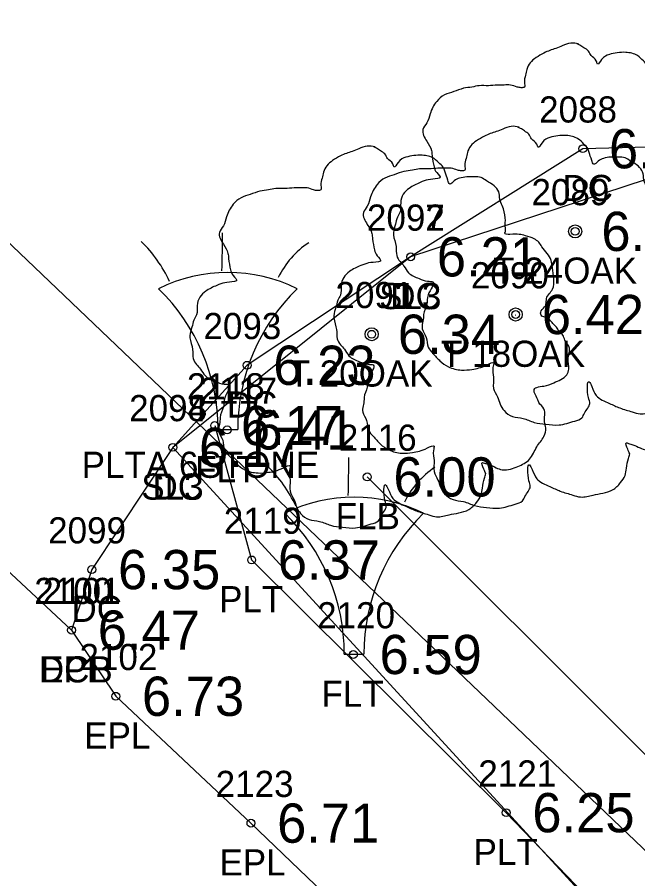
# Model space of a CAD drawing. Extents: x 2608598 to 2610682, y 641451 to 643526.
# Drawn here: x 2609254.73 to 2609278.43, y 642955.54 to 642988.47 of the extents above; entities that cross this region are included whole.
import ezdxf

# ---------------------------------------------------------------- set-up
doc = ezdxf.new("R2010")
doc.units = 0
for name, color, linetype in [('RD_EX_BldgApp', 7, 'Continuous'), ('RD_EX_BldgApp_txCode', 7, 'Continuous'), ('RD_EX_Conc', 7, 'Continuous'), ('RD_EX_Conc_txCode', 7, 'Continuous'), ('RD_EX_DR_Pipe', 7, 'Continuous'), ('RD_EX_Fence_Other', 7, 'Continuous'), ('RD_EX_Fence_Other_txCode', 7, 'Continuous'), ('RD_EX_Road', 7, 'Continuous'), ('RD_EX_Road_txCode', 7, 'Continuous'), ('RD_EX_TX_BldgApp_ELEV', 7, 'Continuous'), ('RD_EX_TX_Conc_ELEV', 7, 'Continuous'), ('RD_EX_TX_Fence_Other_ELEV', 7, 'Continuous'), ('RD_EX_TX_Road_ELEV', 7, 'Continuous'), ('RD_EX_TX_VEG_ELEV', 7, 'Continuous'), ('RD_EX_VEG', 7, 'Continuous'), ('RD_EX_VEG_txCode', 7, 'Continuous'), ('RD_SMD_Locator', 7, 'Continuous')]:
    doc.layers.add(name, color=color, linetype=linetype)

msp = doc.modelspace()

# ---------------------------------------------------------------- linework, layer by layer
at = {"layer": 'RD_EX_BldgApp'}
for p, q in [((2609262.398, 642972.715), (2609263.148, 642972.715)), ((2609267.219, 642964.129), (2609267.969, 642964.129))]:
    msp.add_line(p, q, dxfattribs=at)
msp.add_lwpolyline([(2609262.27, 642972.864), (2609263.68, 642967.726), (2609273.401, 642958.064), (2609282.023, 642949.101)], dxfattribs=at)
for centre, radius, start, end in [((2609224.691, 642980.053), 37.876, 358.0671, 0.2715), ((2609256.08, 642976.358), 4.895, 24.3279, 46.2665), ((2609267.661, 642977.108), 3.283, 123.2906, 154.4886), ((2609262.773, 642972.715), 5.997, 63.7794, 116.2206), ((2609254.898, 642972.715), 7.5, 0, 45.8366), ((2609270.648, 642972.715), 7.5, 134.1634, 180), ((2609229.513, 642971.467), 37.876, 358.0671, 0.2715), ((2609260.902, 642967.772), 4.895, 24.3279, 46.2665), ((2609272.483, 642968.522), 3.283, 123.2906, 154.4886), ((2609267.594, 642964.129), 5.997, 63.7794, 116.2206), ((2609259.719, 642964.129), 7.5, 0, 45.8366), ((2609275.469, 642964.129), 7.5, 134.1634, 180)]:
    msp.add_arc(centre, radius, start, end, dxfattribs=at)
at = {"layer": 'RD_EX_Conc'}
msp.add_lwpolyline([(2609300.916, 642993.003), (2609304.634, 642990.354), (2609299.978, 642976.523), (2609286.285, 642982.796), (2609282.817, 642983.604), (2609276.328, 642983.447), (2609269.753, 642979.313), (2609263.507, 642975.168), (2609260.671, 642972.03), (2609257.577, 642967.357), (2609256.803, 642965.042)], dxfattribs=at)
at = {"layer": 'RD_EX_DR_Pipe'}
msp.add_line((2609203.654, 643028.348), (2609288.917, 642946.876), dxfattribs=at)
at = {"layer": 'RD_EX_Fence_Other'}
msp.add_line((2609285.643, 642953.337), (2609268.095, 642970.9), dxfattribs=at)
at = {"layer": 'RD_EX_Road'}
msp.add_lwpolyline([(2609042.495, 643170.94), (2609058.512, 643155.458), (2609096.06, 643119.372), (2609116.51, 643099.11), (2609162.396, 643055.351), (2609177.209, 643041.342), (2609188.353, 643030.959), (2609199.912, 643019.764), (2609205.803, 643014.044), (2609217.132, 643003.172), (2609235.835, 642983.899), (2609237.032, 642983.51), (2609256.803, 642965.042), (2609258.491, 642962.514), (2609263.653, 642957.664), (2609344.713, 642879.888)], dxfattribs=at)
at = {"layer": 'RD_EX_VEG'}
msp.add_lwpolyline([(2609303.872, 642972.247), (2609282.817, 642983.604), (2609269.753, 642979.313), (2609260.671, 642972.03), (2609286.976, 642943.316), (2609307.151, 642947.023), (2609303.872, 642972.247)], dxfattribs=at)
for centre, radius in [((2609276.037, 642980.287), 0.25), ((2609276.025, 642980.268), 0.0001), ((2609273.763, 642977.108), 0.25), ((2609273.751, 642977.089), 0.0001), ((2609268.265, 642976.353), 0.25), ((2609268.253, 642976.334), 0.0001)]:
    msp.add_circle(centre, radius, dxfattribs=at)
for points in [[(2609276.169, 642987.454), (2609275.869, 642987.479), (2609275.545, 642987.379), (2609275.295, 642987.279), (2609275.07, 642987.204), (2609274.845, 642987.104), (2609274.545, 642986.93), (2609274.32, 642986.73), (2609274.195, 642986.48), (2609274.145, 642986.255), (2609274.095, 642985.98), (2609274.095, 642985.805), (2609273.97, 642985.78), (2609273.82, 642985.805), (2609273.57, 642985.88), (2609273.32, 642985.88), (2609273.071, 642985.88), (2609272.721, 642985.855), (2609272.371, 642985.855), (2609272.096, 642985.805), (2609271.771, 642985.755), (2609271.396, 642985.63), (2609271.046, 642985.505), (2609270.747, 642985.255), (2609270.497, 642984.78), (2609270.372, 642984.431), (2609270.222, 642984.181), (2609270.372, 642983.731), (2609270.547, 642983.381), (2609270.572, 642983.181), (2609270.647, 642982.756), (2609270.747, 642982.531), (2609270.872, 642982.331), (2609270.797, 642982.307), (2609270.422, 642982.257), (2609270.122, 642982.157), (2609269.697, 642981.932), (2609269.472, 642981.707), (2609269.372, 642981.382), (2609269.347, 642981.032), (2609269.247, 642980.832), (2609269.172, 642980.557), (2609269.147, 642980.482), (2609269.097, 642980.157), (2609269.197, 642979.708), (2609269.222, 642979.358), (2609269.347, 642979.133), (2609269.497, 642978.958), (2609269.672, 642978.708), (2609270.072, 642978.483), (2609270.397, 642978.383), (2609270.597, 642978.358), (2609270.422, 642977.858), (2609270.372, 642977.509), (2609270.247, 642977.109), (2609270.247, 642977.034), (2609270.197, 642976.559), (2609270.347, 642976.234), (2609270.422, 642975.859), (2609270.597, 642975.634), (2609270.872, 642975.335), (2609271.196, 642975.11), (2609271.696, 642974.985), (2609272.096, 642975.01), (2609272.671, 642975.185), (2609272.921, 642975.26), (2609272.896, 642975.085), (2609272.921, 642974.71), (2609272.921, 642974.285), (2609273.071, 642973.96), (2609273.171, 642973.685), (2609273.32, 642973.435), (2609273.645, 642973.211), (2609274.045, 642973.136), (2609274.47, 642972.986), (2609274.92, 642972.911), (2609275.42, 642972.886), (2609276.019, 642973.036), (2609276.294, 642973.161), (2609276.394, 642973.335), (2609276.594, 642973.71), (2609276.544, 642973.935), (2609276.569, 642974.535), (2609276.669, 642974.36), (2609276.844, 642974.01), (2609277.344, 642973.71), (2609277.744, 642973.535), (2609278.218, 642973.385), (2609278.518, 642973.31), (2609278.993, 642973.385), (2609279.368, 642973.46), (2609279.743, 642973.585), (2609280.043, 642973.86), (2609280.217, 642974.135), (2609280.267, 642974.41), (2609280.342, 642974.785), (2609280.392, 642974.96)], [(2609280.392, 642974.96), (2609280.317, 642975.135), (2609280.267, 642975.385), (2609280.342, 642975.36), (2609280.517, 642975.31), (2609280.792, 642975.185), (2609281.017, 642975.11), (2609281.342, 642975.135), (2609281.617, 642975.235), (2609282.067, 642975.51), (2609282.342, 642975.984), (2609282.616, 642976.384), (2609282.691, 642976.709), (2609282.641, 642976.934), (2609282.616, 642977.434), (2609282.416, 642977.684), (2609282.366, 642977.808), (2609282.267, 642978.208), (2609282.342, 642978.258), (2609282.616, 642978.308), (2609282.991, 642978.433), (2609283.266, 642978.558), (2609283.491, 642978.733), (2609283.566, 642978.958), (2609283.541, 642979.358), (2609283.591, 642979.758), (2609283.516, 642979.908), (2609283.416, 642980.057), (2609283.341, 642980.257), (2609283.191, 642980.407), (2609283.091, 642980.557), (2609282.991, 642980.657), (2609282.866, 642980.807), (2609282.691, 642980.932), (2609282.541, 642980.982), (2609282.491, 642981.132), (2609282.641, 642981.332), (2609282.691, 642981.432), (2609282.716, 642981.657), (2609282.941, 642982.007), (2609282.991, 642982.406), (2609282.941, 642982.831), (2609282.891, 642983.106), (2609282.741, 642983.381), (2609282.541, 642983.631), (2609282.416, 642983.806), (2609282.242, 642983.931), (2609281.917, 642984.056), (2609281.667, 642984.106), (2609281.317, 642984.106), (2609281.117, 642984.156), (2609281.142, 642984.206), (2609281.142, 642984.356), (2609281.142, 642984.631), (2609281.067, 642985.08), (2609280.917, 642985.58), (2609280.917, 642985.605), (2609280.817, 642985.855), (2609280.592, 642986.055), (2609280.417, 642986.155), (2609280.217, 642986.28), (2609279.968, 642986.305), (2609279.668, 642986.305), (2609279.393, 642986.255), (2609279.193, 642986.155), (2609279.018, 642986.03), (2609278.943, 642986.18), (2609278.843, 642986.48), (2609278.793, 642986.63), (2609278.643, 642986.805), (2609278.418, 642987.004), (2609277.968, 642987.129), (2609277.344, 642987.054), (2609277.044, 642986.855), (2609276.894, 642986.68), (2609276.844, 642986.805), (2609276.644, 642987.004), (2609276.544, 642987.179), (2609276.369, 642987.304), (2609276.219, 642987.404), (2609276.119, 642987.454)], [(2609273.895, 642984.275), (2609273.595, 642984.3), (2609273.27, 642984.2), (2609273.02, 642984.1), (2609272.796, 642984.025), (2609272.571, 642983.925), (2609272.271, 642983.751), (2609272.046, 642983.551), (2609271.921, 642983.301), (2609271.871, 642983.076), (2609271.821, 642982.801), (2609271.821, 642982.626), (2609271.696, 642982.601), (2609271.546, 642982.626), (2609271.296, 642982.701), (2609271.046, 642982.701), (2609270.796, 642982.701), (2609270.447, 642982.676), (2609270.097, 642982.676), (2609269.822, 642982.626), (2609269.497, 642982.576), (2609269.122, 642982.451), (2609268.772, 642982.326), (2609268.472, 642982.076), (2609268.223, 642981.602), (2609268.098, 642981.252), (2609267.948, 642981.002), (2609268.098, 642980.552), (2609268.273, 642980.202), (2609268.297, 642980.002), (2609268.372, 642979.577), (2609268.472, 642979.353), (2609268.597, 642979.153), (2609268.522, 642979.128), (2609268.148, 642979.078), (2609267.848, 642978.978), (2609267.423, 642978.753), (2609267.198, 642978.528), (2609267.098, 642978.203), (2609267.073, 642977.853), (2609266.973, 642977.653), (2609266.898, 642977.378), (2609266.873, 642977.303), (2609266.823, 642976.979), (2609266.923, 642976.529), (2609266.948, 642976.179), (2609267.073, 642975.954), (2609267.223, 642975.779), (2609267.398, 642975.529), (2609267.798, 642975.304), (2609268.123, 642975.204), (2609268.322, 642975.179), (2609268.148, 642974.68), (2609268.098, 642974.33), (2609267.973, 642973.93), (2609267.973, 642973.855), (2609267.923, 642973.38), (2609268.073, 642973.055), (2609268.148, 642972.68), (2609268.322, 642972.456), (2609268.597, 642972.156), (2609268.922, 642971.931), (2609269.422, 642971.806), (2609269.822, 642971.831), (2609270.397, 642972.006), (2609270.646, 642972.081), (2609270.621, 642971.906), (2609270.646, 642971.531), (2609270.646, 642971.106), (2609270.796, 642970.781), (2609270.896, 642970.506), (2609271.046, 642970.256), (2609271.371, 642970.032), (2609271.771, 642969.957), (2609272.196, 642969.807), (2609272.646, 642969.732), (2609273.145, 642969.707), (2609273.745, 642969.857), (2609274.02, 642969.982), (2609274.12, 642970.157), (2609274.32, 642970.531), (2609274.27, 642970.756), (2609274.295, 642971.356), (2609274.395, 642971.181), (2609274.57, 642970.831), (2609275.07, 642970.531), (2609275.469, 642970.356), (2609275.944, 642970.206), (2609276.244, 642970.132), (2609276.719, 642970.206), (2609277.094, 642970.281), (2609277.468, 642970.406), (2609277.768, 642970.681), (2609277.943, 642970.956), (2609277.993, 642971.231), (2609278.068, 642971.606), (2609278.118, 642971.781)], [(2609278.118, 642971.781), (2609278.043, 642971.956), (2609277.993, 642972.206), (2609278.068, 642972.181), (2609278.243, 642972.131), (2609278.518, 642972.006), (2609278.743, 642971.931), (2609279.068, 642971.956), (2609279.343, 642972.056), (2609279.792, 642972.331), (2609280.067, 642972.805), (2609280.342, 642973.205), (2609280.417, 642973.53), (2609280.367, 642973.755), (2609280.342, 642974.255), (2609280.142, 642974.505), (2609280.092, 642974.63), (2609279.992, 642975.029), (2609280.067, 642975.079), (2609280.342, 642975.129), (2609280.717, 642975.254), (2609280.992, 642975.379), (2609281.217, 642975.554), (2609281.292, 642975.779), (2609281.267, 642976.179), (2609281.317, 642976.579), (2609281.242, 642976.729), (2609281.142, 642976.879), (2609281.067, 642977.079), (2609280.917, 642977.228), (2609280.817, 642977.378), (2609280.717, 642977.478), (2609280.592, 642977.628), (2609280.417, 642977.753), (2609280.267, 642977.803), (2609280.217, 642977.953), (2609280.367, 642978.153), (2609280.417, 642978.253), (2609280.442, 642978.478), (2609280.667, 642978.828), (2609280.717, 642979.228), (2609280.667, 642979.652), (2609280.617, 642979.927), (2609280.467, 642980.202), (2609280.267, 642980.452), (2609280.142, 642980.627), (2609279.967, 642980.752), (2609279.643, 642980.877), (2609279.393, 642980.927), (2609279.043, 642980.927), (2609278.843, 642980.977), (2609278.868, 642981.027), (2609278.868, 642981.177), (2609278.868, 642981.452), (2609278.793, 642981.901), (2609278.643, 642982.401), (2609278.643, 642982.426), (2609278.543, 642982.676), (2609278.318, 642982.876), (2609278.143, 642982.976), (2609277.943, 642983.101), (2609277.693, 642983.126), (2609277.394, 642983.126), (2609277.119, 642983.076), (2609276.919, 642982.976), (2609276.744, 642982.851), (2609276.669, 642983.001), (2609276.569, 642983.301), (2609276.519, 642983.451), (2609276.369, 642983.626), (2609276.144, 642983.826), (2609275.694, 642983.95), (2609275.07, 642983.876), (2609274.77, 642983.676), (2609274.62, 642983.501), (2609274.57, 642983.626), (2609274.37, 642983.826), (2609274.27, 642984), (2609274.095, 642984.125), (2609273.945, 642984.225), (2609273.845, 642984.275)], [(2609268.397, 642983.52), (2609268.097, 642983.545), (2609267.772, 642983.445), (2609267.522, 642983.345), (2609267.298, 642983.27), (2609267.073, 642983.17), (2609266.773, 642982.995), (2609266.548, 642982.795), (2609266.423, 642982.545), (2609266.373, 642982.32), (2609266.323, 642982.046), (2609266.323, 642981.871), (2609266.198, 642981.846), (2609266.048, 642981.871), (2609265.798, 642981.946), (2609265.548, 642981.946), (2609265.298, 642981.946), (2609264.949, 642981.921), (2609264.599, 642981.921), (2609264.324, 642981.871), (2609263.999, 642981.821), (2609263.624, 642981.696), (2609263.274, 642981.571), (2609262.974, 642981.321), (2609262.725, 642980.846), (2609262.6, 642980.496), (2609262.45, 642980.246), (2609262.6, 642979.797), (2609262.775, 642979.447), (2609262.799, 642979.247), (2609262.874, 642978.822), (2609262.974, 642978.597), (2609263.099, 642978.397), (2609263.024, 642978.372), (2609262.65, 642978.322), (2609262.35, 642978.222), (2609261.925, 642977.997), (2609261.7, 642977.772), (2609261.6, 642977.448), (2609261.575, 642977.098), (2609261.475, 642976.898), (2609261.4, 642976.623), (2609261.375, 642976.548), (2609261.325, 642976.223), (2609261.425, 642975.773), (2609261.45, 642975.423), (2609261.575, 642975.199), (2609261.725, 642975.024), (2609261.9, 642974.774), (2609262.3, 642974.549), (2609262.625, 642974.449), (2609262.824, 642974.424), (2609262.65, 642973.924), (2609262.6, 642973.574), (2609262.475, 642973.174), (2609262.475, 642973.1), (2609262.425, 642972.625), (2609262.575, 642972.3), (2609262.65, 642971.925), (2609262.824, 642971.7), (2609263.099, 642971.4), (2609263.424, 642971.175), (2609263.924, 642971.05), (2609264.324, 642971.075), (2609264.899, 642971.25), (2609265.148, 642971.325), (2609265.123, 642971.15), (2609265.148, 642970.775), (2609265.148, 642970.351), (2609265.298, 642970.026), (2609265.398, 642969.751), (2609265.548, 642969.501), (2609265.873, 642969.276), (2609266.273, 642969.201), (2609266.698, 642969.051), (2609267.148, 642968.976), (2609267.647, 642968.951), (2609268.247, 642969.101), (2609268.522, 642969.226), (2609268.622, 642969.401), (2609268.822, 642969.776), (2609268.772, 642970.001), (2609268.797, 642970.601), (2609268.897, 642970.426), (2609269.072, 642970.076), (2609269.572, 642969.776), (2609269.971, 642969.601), (2609270.446, 642969.451), (2609270.746, 642969.376), (2609271.221, 642969.451), (2609271.596, 642969.526), (2609271.97, 642969.651), (2609272.27, 642969.926), (2609272.445, 642970.201), (2609272.495, 642970.476), (2609272.57, 642970.85), (2609272.62, 642971.025)], [(2609272.62, 642971.025), (2609272.545, 642971.2), (2609272.495, 642971.45), (2609272.57, 642971.425), (2609272.745, 642971.375), (2609273.02, 642971.25), (2609273.245, 642971.175), (2609273.57, 642971.2), (2609273.845, 642971.3), (2609274.294, 642971.575), (2609274.569, 642972.05), (2609274.844, 642972.45), (2609274.919, 642972.775), (2609274.869, 642973), (2609274.844, 642973.499), (2609274.644, 642973.749), (2609274.594, 642973.874), (2609274.494, 642974.274), (2609274.569, 642974.324), (2609274.844, 642974.374), (2609275.219, 642974.499), (2609275.494, 642974.624), (2609275.719, 642974.799), (2609275.794, 642975.024), (2609275.769, 642975.423), (2609275.819, 642975.823), (2609275.744, 642975.973), (2609275.644, 642976.123), (2609275.569, 642976.323), (2609275.419, 642976.473), (2609275.319, 642976.623), (2609275.219, 642976.723), (2609275.094, 642976.873), (2609274.919, 642976.998), (2609274.769, 642977.048), (2609274.719, 642977.198), (2609274.869, 642977.398), (2609274.919, 642977.498), (2609274.944, 642977.722), (2609275.169, 642978.072), (2609275.219, 642978.472), (2609275.169, 642978.897), (2609275.119, 642979.172), (2609274.969, 642979.447), (2609274.769, 642979.697), (2609274.644, 642979.872), (2609274.469, 642979.996), (2609274.145, 642980.121), (2609273.895, 642980.171), (2609273.545, 642980.171), (2609273.345, 642980.221), (2609273.37, 642980.271), (2609273.37, 642980.421), (2609273.37, 642980.696), (2609273.295, 642981.146), (2609273.145, 642981.646), (2609273.145, 642981.671), (2609273.045, 642981.921), (2609272.82, 642982.121), (2609272.645, 642982.22), (2609272.445, 642982.345), (2609272.195, 642982.37), (2609271.896, 642982.37), (2609271.621, 642982.32), (2609271.421, 642982.22), (2609271.246, 642982.096), (2609271.171, 642982.245), (2609271.071, 642982.545), (2609271.021, 642982.695), (2609270.871, 642982.87), (2609270.646, 642983.07), (2609270.196, 642983.195), (2609269.572, 642983.12), (2609269.272, 642982.92), (2609269.122, 642982.745), (2609269.072, 642982.87), (2609268.872, 642983.07), (2609268.772, 642983.245), (2609268.597, 642983.37), (2609268.447, 642983.47), (2609268.347, 642983.52)]]:
    msp.add_spline(points, degree=3, dxfattribs=at)
at = {"layer": 'RD_SMD_Locator'}
for centre in [(2609276.328, 642983.447), (2609276.037, 642980.287), (2609269.753, 642979.313), (2609269.753, 642979.313), (2609273.763, 642977.108), (2609268.265, 642976.353), (2609263.507, 642975.168), (2609262.27, 642972.864), (2609262.745, 642972.697), (2609260.671, 642972.03), (2609260.671, 642972.03), (2609268.095, 642970.9), (2609263.68, 642967.726), (2609257.577, 642967.357), (2609256.803, 642965.042), (2609256.803, 642965.042), (2609267.566, 642964.111), (2609258.491, 642962.514), (2609273.401, 642958.064), (2609263.653, 642957.664)]:
    msp.add_circle(centre, 0.15, dxfattribs=at)

# ---------------------------------------------------------------- texts
at = {"layer": 'RD_EX_BldgApp_txCode'}
for s, p in [('2118', (2609261.207, 642973.864)), ('2117', (2609261.682, 642973.697)), ('PLTA 6STONE', (2609257.188, 642970.864)), ('FLT', (2609261.524, 642970.697)), ('2119', (2609262.617, 642968.726)), ('PLT', (2609262.436, 642965.726)), ('2120', (2609266.181, 642965.111)), ('FLT', (2609266.346, 642962.111)), ('2121', (2609272.338, 642959.064)), ('PLT', (2609272.156, 642956.064))]:
    msp.add_text(s, height=1, dxfattribs=at).set_placement(p)
at = {"layer": 'RD_EX_Conc_txCode'}
for s, p in [('2088', (2609274.659, 642984.447)), ('DC', (2609275.548, 642981.447)), ('2092', (2609268.084, 642980.313)), ('DC', (2609268.974, 642977.313)), ('2093', (2609261.838, 642976.168)), ('2094', (2609259.002, 642973.03)), ('DC', (2609262.728, 642973.168)), ('DC', (2609259.891, 642970.03)), ('2099', (2609255.908, 642968.357)), ('2100', (2609255.377, 642966.042)), ('DC', (2609256.798, 642965.357)), ('DCB', (2609255.551, 642963.042))]:
    msp.add_text(s, height=1, dxfattribs=at).set_placement(p)
at = {"layer": 'RD_EX_Fence_Other_txCode'}
for s, p in [('2116', (2609267.008, 642971.9)), ('FLB', (2609266.89, 642968.9))]:
    msp.add_text(s, height=1, dxfattribs=at).set_placement(p)
at = {"layer": 'RD_EX_Road_txCode'}
for s, p in [('2101', (2609255.7, 642966.042)), ('2102', (2609257.105, 642963.514)), ('EPL', (2609255.598, 642963.042)), ('EPL', (2609257.286, 642960.514)), ('2123', (2609262.306, 642958.664)), ('EPL', (2609262.448, 642955.664))]:
    msp.add_text(s, height=1, dxfattribs=at).set_placement(p)
at = {"layer": 'RD_EX_TX_BldgApp_ELEV'}
for s, p in [('6.17', (2609263.27, 642972.114)), ('6.41', (2609263.745, 642971.947)), ('6.37', (2609264.68, 642966.976)), ('6.59', (2609268.566, 642963.361)), ('6.25', (2609274.401, 642957.314))]:
    msp.add_text(s, height=1.5, dxfattribs=at).set_placement(p)
at = {"layer": 'RD_EX_TX_Conc_ELEV'}
for s, p in [('6.00', (2609277.328, 642982.697)), ('6.21', (2609270.753, 642978.563)), ('6.23', (2609264.507, 642974.418)), ('6.17', (2609261.671, 642971.28)), ('6.35', (2609258.577, 642966.607)), ('6.47', (2609257.803, 642964.292))]:
    msp.add_text(s, height=1.5, dxfattribs=at).set_placement(p)
at = {"layer": 'RD_EX_TX_Fence_Other_ELEV'}
msp.add_text('6.00', height=1.5, dxfattribs=at).set_placement((2609269.095, 642970.15))
at = {"layer": 'RD_EX_TX_Road_ELEV'}
for s, p in [('6.47', (2609257.803, 642964.292)), ('6.73', (2609259.491, 642961.764)), ('6.71', (2609264.653, 642956.914))]:
    msp.add_text(s, height=1.5, dxfattribs=at).set_placement(p)
at = {"layer": 'RD_EX_TX_VEG_ELEV'}
for s, p in [('6.55', (2609277.037, 642979.537)), ('6.21', (2609270.753, 642978.563)), ('6.42', (2609274.763, 642976.358)), ('6.34', (2609269.265, 642975.603)), ('6.17', (2609261.671, 642971.28))]:
    msp.add_text(s, height=1.5, dxfattribs=at).set_placement(p)
at = {"layer": 'RD_EX_VEG_txCode'}
for s, p in [('2089', (2609274.368, 642981.287)), ('2097', (2609268.084, 642980.313)), ('T 24OAK', (2609272.903, 642978.287)), ('2090', (2609272.054, 642978.108)), ('2091', (2609266.879, 642977.353)), ('SL3', (2609268.548, 642977.313)), ('T 18OAK', (2609270.913, 642975.108)), ('T 20OAK', (2609265.092, 642974.353)), ('2098', (2609259.002, 642973.03)), ('SL3', (2609259.466, 642970.03))]:
    msp.add_text(s, height=1, dxfattribs=at).set_placement(p)

doc.saveas('drawing.dxf')
